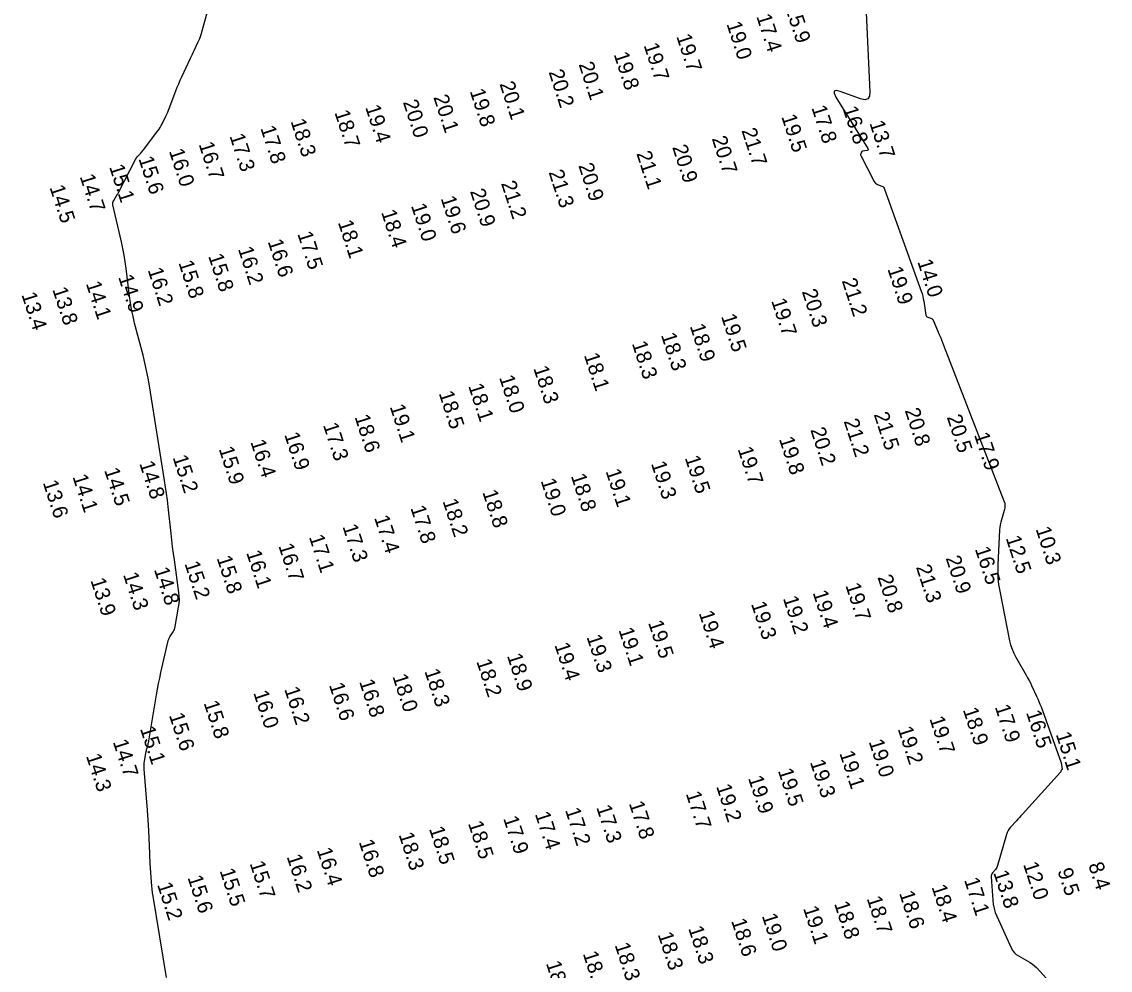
# Model space of a CAD drawing. Extents: x 988130 to 1132882, y 654656 to 841453.
# Drawn here: x 1089804 to 1090166.8, y 708514.7 to 708831.1 of the extents above; entities that cross this region are included whole.
import ezdxf

# ---------------------------------------------------------------- set-up
doc = ezdxf.new("R2010")
doc.units = 0
doc.layers.add('V-TOPO-MAJR', color=7, linetype='Continuous')
doc.layers.add('V-TOPO-SOUN', color=7, linetype='Continuous')

msp = doc.modelspace()

# ---------------------------------------------------------------- linework, layer by layer
at = {"layer": 'V-TOPO-MAJR'}
for points in [[(1090079.75, 708956.19), (1090086.72, 708807.69), (1090086.59, 708806.2), (1090086.01, 708805.32), (1090084.99, 708805.03), (1090083.54, 708805.34), (1090076.83, 708807.77), (1090075.48, 708808.11), (1090074.78, 708807.92), (1090074.74, 708807.2), (1090075.35, 708805.95), (1090086.03, 708788.74), (1090086.13, 708788.51), (1090086.12, 708788.33), (1090085.99, 708788.2), (1090085.75, 708788.13), (1090084.27, 708787.87), (1090084.13, 708787.83), (1090084.01, 708787.76), (1090083.92, 708787.66), (1090083.85, 708787.53), (1090083.62, 708786.96), (1090083.58, 708786.82), (1090083.57, 708786.68), (1090083.6, 708786.54), (1090083.65, 708786.4), (1090088.14, 708777.76), (1090088.34, 708777.45), (1090088.58, 708777.19), (1090088.87, 708776.97), (1090089.21, 708776.81), (1090090.64, 708776.27), (1090090.97, 708776.1), (1090091.24, 708775.88), (1090091.45, 708775.61), (1090091.61, 708775.27), (1090103.79, 708741.21), (1090104.06, 708740.38), (1090104.29, 708739.54), (1090104.49, 708738.7), (1090104.64, 708737.84), (1090105.36, 708733.23), (1090105.43, 708732.98), (1090105.56, 708732.77), (1090105.74, 708732.62), (1090105.98, 708732.51), (1090107.04, 708732.17), (1090107.29, 708732.07), (1090107.49, 708731.92), (1090107.66, 708731.73), (1090107.79, 708731.49), (1090109.82, 708726.71), (1090110.19, 708725.83), (1090110.55, 708724.94), (1090110.91, 708724.05), (1090111.26, 708723.16), (1090131.38, 708671.25), (1090131.62, 708670.47), (1090131.71, 708669.69), (1090131.67, 708668.9), (1090131.5, 708668.11), (1090130.52, 708664.92), (1090130.3, 708664.12), (1090130.13, 708663.31), (1090130.01, 708662.5), (1090129.94, 708661.67), (1090129.34, 708649.98), (1090129.29, 708647.76), (1090129.38, 708645.54), (1090129.61, 708643.34), (1090129.98, 708641.15), (1090133.26, 708624.64), (1090133.61, 708623.21), (1090134.07, 708621.81), (1090134.64, 708620.46), (1090135.32, 708619.15), (1090138.8, 708613.11), (1090139.27, 708612.26), (1090139.73, 708611.41), (1090140.17, 708610.54), (1090140.59, 708609.67), (1090142.25, 708606.16), (1090142.65, 708605.28), (1090143.03, 708604.39), (1090143.39, 708603.49), (1090143.73, 708602.58), (1090150.33, 708584.24), (1090150.41, 708584), (1090150.48, 708583.76), (1090150.53, 708583.51), (1090150.57, 708583.27), (1090150.76, 708581.82), (1090150.77, 708581.79), (1090150.76, 708581.77), (1090150.75, 708581.75), (1090150.73, 708581.73), (1090150.66, 708581.65), (1090150.64, 708581.63), (1090150.62, 708581.61), (1090150.61, 708581.59), (1090150.6, 708581.57), (1090150.39, 708581.11), (1090150.35, 708581.03), (1090150.3, 708580.95), (1090150.25, 708580.87), (1090150.19, 708580.8), (1090137.51, 708566.76), (1090137.02, 708566.23), (1090136.53, 708565.69), (1090136.04, 708565.15), (1090135.55, 708564.61), (1090133.59, 708562.46), (1090133.13, 708561.91), (1090132.75, 708561.31), (1090132.44, 708560.67), (1090132.2, 708559.99), (1090129.23, 708549.7), (1090129.1, 708549.35), (1090128.95, 708549.01), (1090128.75, 708548.69), (1090128.53, 708548.39), (1090127.55, 708547.22), (1090127.34, 708546.92), (1090127.2, 708546.59), (1090127.13, 708546.25), (1090127.12, 708545.88), (1090127.66, 708538.14), (1090127.82, 708536.74), (1090128.1, 708535.37), (1090128.5, 708534.03), (1090129.03, 708532.72), (1090133.89, 708522), (1090134.32, 708521.24), (1090134.85, 708520.56), (1090135.48, 708519.99), (1090136.22, 708519.51), (1090139.38, 708517.8), (1090140.14, 708517.34), (1090140.87, 708516.82), (1090141.55, 708516.25), (1090142.18, 708515.62), (1090148.83, 708508.48)], [(1089852.21, 708512.29), (1089847.77, 708539.39), (1089847.59, 708540.57), (1089847.44, 708541.75), (1089847.32, 708542.94), (1089847.23, 708544.12), (1089846.91, 708548.89), (1089846.83, 708550.08), (1089846.77, 708551.27), (1089846.71, 708552.46), (1089846.65, 708553.65), (1089846.34, 708561.38), (1089846.26, 708563.07), (1089846.17, 708564.75), (1089846.05, 708566.43), (1089845.92, 708568.12), (1089844.8, 708581.8), (1089844.77, 708582.46), (1089844.78, 708583.12), (1089844.83, 708583.77), (1089844.92, 708584.42), (1089845.48, 708587.74), (1089845.54, 708588.04), (1089845.6, 708588.33), (1089845.67, 708588.62), (1089845.75, 708588.91), (1089846.09, 708590.06), (1089846.17, 708590.35), (1089846.24, 708590.64), (1089846.3, 708590.93), (1089846.35, 708591.22), (1089848.93, 708606.6), (1089849.25, 708608.47), (1089849.6, 708610.33), (1089849.98, 708612.19), (1089850.38, 708614.04), (1089852.66, 708624.2), (1089852.78, 708624.67), (1089852.95, 708625.11), (1089853.15, 708625.54), (1089853.39, 708625.95), (1089854.42, 708627.58), (1089854.65, 708627.99), (1089854.85, 708628.42), (1089855, 708628.87), (1089855.1, 708629.33), (1089856.26, 708635.81), (1089856.43, 708637.04), (1089856.51, 708638.28), (1089856.48, 708639.53), (1089856.36, 708640.77), (1089854.87, 708651.56), (1089854.57, 708653.77), (1089854.28, 708655.98), (1089854.01, 708658.19), (1089853.76, 708660.4), (1089852.77, 708669.26), (1089852.51, 708671.47), (1089852.22, 708673.68), (1089851.91, 708675.88), (1089851.58, 708678.08), (1089846.56, 708709.62), (1089846.12, 708712.2), (1089845.61, 708714.76), (1089845.04, 708717.31), (1089844.41, 708719.84), (1089841.61, 708730.57), (1089841.06, 708732.8), (1089840.6, 708735.04), (1089840.2, 708737.29), (1089839.88, 708739.56), (1089838.74, 708748.75), (1089838.43, 708750.98), (1089838.07, 708753.2), (1089837.66, 708755.41), (1089837.19, 708757.61), (1089834.39, 708770.02), (1089834.34, 708770.4), (1089834.37, 708770.78), (1089834.46, 708771.14), (1089834.64, 708771.48), (1089835.83, 708773.42), (1089835.86, 708773.48), (1089835.9, 708773.53), (1089835.93, 708773.58), (1089835.97, 708773.63), (1089836.12, 708773.84), (1089836.15, 708773.89), (1089836.19, 708773.95), (1089836.22, 708774), (1089836.25, 708774.06), (1089841.91, 708785.1), (1089842.08, 708785.41), (1089842.27, 708785.7), (1089842.48, 708785.98), (1089842.72, 708786.24), (1089843.68, 708787.27), (1089843.92, 708787.53), (1089844.15, 708787.79), (1089844.38, 708788.07), (1089844.59, 708788.34), (1089849.35, 708794.67), (1089849.76, 708795.24), (1089850.14, 708795.83), (1089850.49, 708796.43), (1089850.81, 708797.06), (1089852.05, 708799.59), (1089852.35, 708800.23), (1089852.64, 708800.87), (1089852.91, 708801.52), (1089853.17, 708802.18), (1089855.36, 708808.01), (1089855.81, 708809.2), (1089856.3, 708810.38), (1089856.8, 708811.54), (1089857.33, 708812.7), (1089860.22, 708818.89), (1089860.53, 708819.55), (1089860.84, 708820.2), (1089861.15, 708820.86), (1089861.46, 708821.51), (1089862.72, 708824.12), (1089863.02, 708824.78), (1089863.29, 708825.45), (1089863.52, 708826.13), (1089863.73, 708826.83), (1089868.79, 708845.01)]]:
    msp.add_lwpolyline(points, dxfattribs=at)

# ---------------------------------------------------------------- texts
at = {"layer": 'V-TOPO-SOUN'}
for s, p in [('15.9 ', (1090058.36, 708835.86)), ('17.4 ', (1090048.78, 708832.86)), ('19.0 ', (1090038.84, 708830.35)), ('19.7 ', (1090022.11, 708826.2)), ('19.7 ', (1090011.24, 708823.21)), ('19.8 ', (1090001.25, 708820.21)), ('20.2 ', (1089979.55, 708814.32)), ('20.1 ', (1089989.56, 708816.89)), ('20.1 ', (1089963.19, 708810.36)), ('19.8 ', (1089953.26, 708807.94)), ('20.0 ', (1089930.99, 708804.27)), ('20.1 ', (1089941.14, 708805.93)), ('18.7 ', (1089908.17, 708800.83)), ('19.4 ', (1089918.42, 708802.57)), ('19.5 ', (1090057.12, 708799.43)), ('17.8 ', (1090067.16, 708802.41)), ('16.8 ', (1090077.55, 708802.14)), ('18.3 ', (1089893.53, 708797.91)), ('13.7 ', (1090086.48, 708797.3)), ('17.3 ', (1089873.18, 708792.99)), ('17.8 ', (1089883.48, 708795.61)), ('20.7 ', (1090033.94, 708792.12)), ('21.7 ', (1090043.83, 708794.81)), ('16.7 ', (1089862.9, 708790.24)), ('20.9 ', (1090020.76, 708789.23)), ('15.6 ', (1089842.83, 708785.43)), ('16.0 ', (1089852.99, 708787.96)), ('21.1 ', (1090008.81, 708787.15)), ('15.1 ', (1089833.06, 708782.71)), ('20.9 ', (1089989.47, 708783.12)), ('14.7 ', (1089823.25, 708779.47)), ('21.3 ', (1089979.54, 708780.9)), ('14.5 ', (1089813.21, 708775.84)), ('20.9 ', (1089953.36, 708774.55)), ('21.2 ', (1089963.7, 708777.19)), ('19.6 ', (1089943.58, 708772.19)), ('18.4 ', (1089923.72, 708767.58)), ('19.0 ', (1089933.69, 708769.71)), ('18.1 ', (1089909.33, 708764.14)), ('17.5 ', (1089895.81, 708760.35)), ('16.6 ', (1089885.93, 708757.78)), ('15.8 ', (1089866.09, 708752.94)), ('16.2 ', (1089876, 708755.3)), ('15.8 ', (1089856.15, 708750.71)), ('19.9 ', (1090092.5, 708748.63)), ('14.0 ', (1090102.45, 708751.08)), ('14.9 ', (1089836.08, 708745.93)), ('16.2 ', (1089845.92, 708748.28)), ('13.8 ', (1089814.13, 708741.8)), ('14.1 ', (1089825.31, 708743.76)), ('21.2 ', (1090077.26, 708744.71)), ('13.4 ', (1089803.82, 708740.09)), ('19.7 ', (1090053.75, 708738.04)), ('20.3 ', (1090063.97, 708741.09)), ('19.5 ', (1090037.02, 708732.85)), ('18.9 ', (1090026.62, 708729.56)), ('18.3 ', (1090007.31, 708723.78)), ('18.3 ', (1090017.01, 708726.56)), ('18.1 ', (1089991.33, 708719.85)), ('18.0 ', (1089963.06, 708712.44)), ('18.3 ', (1089974.46, 708715.52)), ('18.1 ', (1089952.75, 708709.64)), ('18.5 ', (1089942.94, 708707.16)), ('19.1 ', (1089926.6, 708702.73)), ('20.8 ', (1090098.28, 708701.42)), ('18.6 ', (1089914.87, 708699.3)), ('21.2 ', (1090077.91, 708697.87)), ('21.5 ', (1090087.94, 708700.11)), ('20.5 ', (1090112.28, 708699.24)), ('17.3 ', (1089904.36, 708696.55)), ('20.2 ', (1090066.79, 708694.99)), ('16.4 ', (1089880.15, 708690.95)), ('16.9 ', (1089891.43, 708693.39)), ('19.8 ', (1090056.35, 708691.9)), ('17.9 ', (1090121.37, 708693.33)), ('15.9 ', (1089869.6, 708688.62)), ('19.7 ', (1090042.57, 708688.54)), ('14.8 ', (1089843.11, 708683.78)), ('15.2 ', (1089854.22, 708685.79)), ('19.3 ', (1090013.68, 708683.73)), ('19.5 ', (1090024.94, 708685.64)), ('14.5 ', (1089831.41, 708681.52)), ('19.1 ', (1089998.55, 708681.17)), ('13.6 ', (1089810.94, 708677.41)), ('14.1 ', (1089820.84, 708679.36)), ('19.0 ', (1089976.9, 708678)), ('18.8 ', (1089986.97, 708679.6)), ('18.8 ', (1089957.48, 708674.19)), ('17.8 ', (1089933.49, 708668.95)), ('18.2 ', (1089944.21, 708671.19)), ('17.4 ', (1089921.39, 708665.69)), ('17.3 ', (1089910.83, 708662.74)), ('10.3 ', (1090141.9, 708661.91)), ('17.1 ', (1089899.67, 708659.24)), ('12.5 ', (1090131.92, 708658.9)), ('16.7 ', (1089889.48, 708656.3)), ('16.5 ', (1090121.64, 708655.26)), ('15.8 ', (1089868.9, 708652.22)), ('16.1 ', (1089878.75, 708654.02)), ('20.9 ', (1090111.9, 708652.2)), ('14.8 ', (1089848.01, 708648.39)), ('15.2 ', (1089858.18, 708650.37)), ('21.3 ', (1090102, 708649.21)), ('13.9 ', (1089826.83, 708644.79)), ('14.3 ', (1089837.7, 708646.69)), ('20.8 ', (1090089.18, 708645.83)), ('19.4 ', (1090067.56, 708640.69)), ('19.7 ', (1090078.47, 708643.11)), ('19.3 ', (1090047.04, 708636.94)), ('19.2 ', (1090057.65, 708638.8)), ('19.4 ', (1090029.6, 708633.88)), ('19.5 ', (1090012.72, 708630.65)), ('19.3 ', (1089992.19, 708625.91)), ('19.1 ', (1090002.84, 708628.25)), ('19.4 ', (1089981.49, 708623.23)), ('18.9 ', (1089965.67, 708619.65)), ('18.3 ', (1089938.16, 708614.49)), ('18.2 ', (1089955.46, 708617.75)), ('16.8 ', (1089916.39, 708611.02)), ('18.0 ', (1089927.48, 708612.76)), ('16.0 ', (1089881.12, 708607.28)), ('16.2 ', (1089891.44, 708608.51)), ('16.6 ', (1089906.35, 708609.86)), ('15.8 ', (1089864.57, 708603.87)), ('18.9 ', (1090117.65, 708601.61)), ('17.9 ', (1090128.28, 708602.59)), ('16.5 ', (1090138.69, 708600.7)), ('15.6 ', (1089853.01, 708599.8)), ('19.7 ', (1090106.48, 708598.66)), ('15.1 ', (1089843.35, 708595.31)), ('19.2 ', (1090095.91, 708595.27)), ('15.1 ', (1090148.61, 708593.42)), ('14.7 ', (1089834.29, 708590.95)), ('19.0 ', (1090086.24, 708591)), ('14.3 ', (1089825.35, 708586.21)), ('19.1 ', (1090076.47, 708587.14)), ('19.3 ', (1090066.66, 708584.18)), ('19.9 ', (1090046.03, 708578.85)), ('19.5 ', (1090055.97, 708581.32)), ('19.2 ', (1090035.4, 708576.06)), ('17.7 ', (1090025.28, 708573.65)), ('17.2 ', (1089985.04, 708568.17)), ('17.3 ', (1089995.44, 708569.07)), ('17.8 ', (1090006.32, 708570.37)), ('18.5 ', (1089952.68, 708563.73)), ('17.9 ', (1089964.41, 708565.4)), ('17.4 ', (1089974.97, 708566.87)), ('18.3 ', (1089929.57, 708559.98)), ('18.5 ', (1089939.7, 708561.93)), ('16.8 ', (1089916.27, 708557.56)), ('16.4 ', (1089902.28, 708554.84)), ('15.7 ', (1089879.9, 708550.39)), ('16.2 ', (1089892.24, 708552.63)), ('12.0 ', (1090137.72, 708550.09)), ('8.4', (1090159.43, 708549.92)), ('15.6 ', (1089859.19, 708545.66)), ('15.5 ', (1089869.89, 708547.97)), ('13.8 ', (1090127.79, 708547.29)), ('9.5', (1090149.16, 708547.96)), ('15.2 ', (1089849.04, 708543.31)), ('18.4 ', (1090107.18, 708542.54)), ('17.1 ', (1090118.04, 708544.87)), ('18.7 ', (1090085.57, 708538.69)), ('18.6 ', (1090096.39, 708540.45)), ('19.1 ', (1090064.39, 708535.39)), ('18.8 ', (1090074.72, 708536.98)), ('18.6 ', (1090040.4, 708531.23)), ('19.0 ', (1090050.61, 708532.92)), ('18.3 ', (1090026.09, 708528.72)), ('18.3 ', (1090015.94, 708526.7)), ('18.1 ', (1089990.94, 708520.32)), ('18.3 ', (1090001.58, 708523.16)), ('18.2 ', (1089978.66, 708517.07))]:
    msp.add_text(s, height=5, rotation=288, dxfattribs=at).set_placement(p)

doc.saveas('drawing.dxf')
